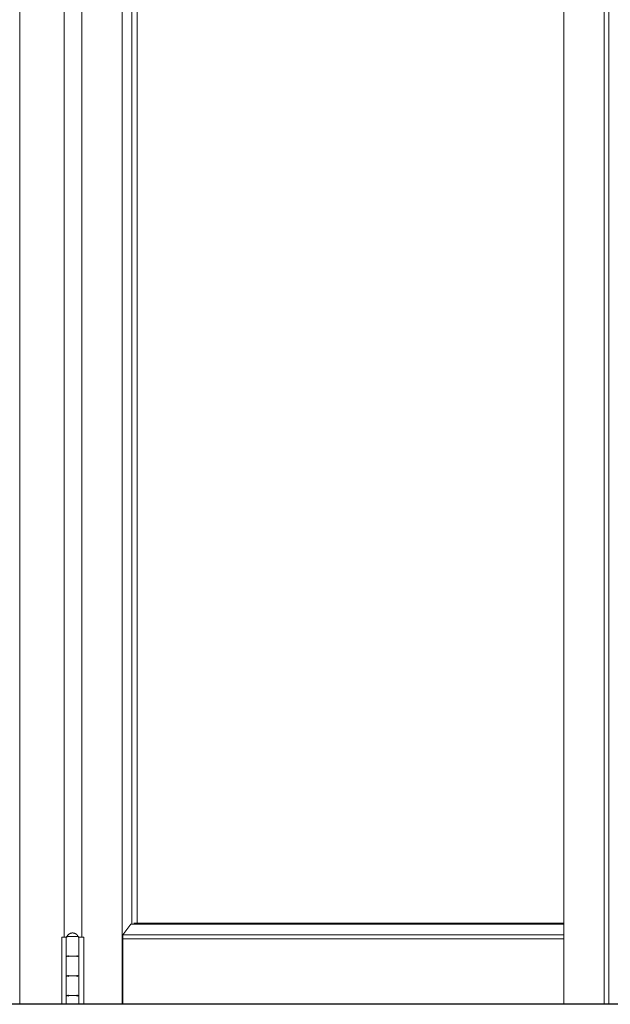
# Model space of a CAD drawing. Header units: inches. Extents: x 424 to 2043, y -237 to 445.
# Tile 939 of 965: x 1003.451 to 1004.2, y 218.15 to 219.399. Entities that reach past the tile are written whole.
import ezdxf

# ---------------------------------------------------------------- set-up
doc = ezdxf.new("R2010")
doc.units = ezdxf.units.IN
doc.header["$MEASUREMENT"] = 0
doc.layers.add('A-DOOR', color=31, linetype='Continuous', lineweight=9)
doc.layers.add('A-GENM', color=13, linetype='Continuous', lineweight=9)

# ---------------------------------------------------------------- blocks, each defined once
blk = doc.blocks.new('Generic Models 1 - Generic Models 1-135348-Section 2')
at = {"layer": 'A-GENM', "lineweight": 25}
blk.add_line((63.9348, 1.6), (-2.9996, 1.6), dxfattribs=at)
blk = doc.blocks.new('5-panel_Bi-fold_external_door_10806 - Type 1-V59-Section 2')
at = {"layer": 'A-DOOR'}
for p, q in [((49.3823, 4.348), (49.3823, 1.6)), ((49.5121, 1.6), (49.5121, 4.348)), ((50.0723, 4.348), (50.0723, 1.6)), ((50.1236, 4.348), (50.1236, 1.6)), ((50.1295, 4.348), (50.1295, 1.6)), ((49.5242, 1.7018), (49.5242, 4.2627)), ((49.5309, 1.7031), (49.5309, 4.2614)), ((49.4384, 4.25), (49.4384, 1.685)), ((49.4608, 1.685), (49.4608, 4.25)), ((49.5129, 1.6879), (49.5231, 1.7018)), ((50.0723, 1.7018), (49.5231, 1.7018)), ((50.0723, 1.7031), (49.5267, 1.7031)), ((49.5128, 1.6829), (49.5129, 1.6879)), ((50.0723, 1.6879), (49.5129, 1.6879)), ((49.4354, 1.685), (49.4395, 1.685)), ((49.4354, 1.6), (49.4354, 1.685)), ((49.4395, 1.685), (49.4409, 1.685)), ((49.4411, 1.685), (49.4411, 1.662)), ((49.4411, 1.685), (49.4422, 1.685)), ((49.4411, 1.6), (49.4411, 1.685)), ((49.4429, 1.686), (49.4488, 1.686)), ((49.4488, 1.686), (49.4553, 1.686)), ((49.4563, 1.685), (49.4569, 1.685)), ((49.4571, 1.662), (49.4571, 1.685)), ((49.4571, 1.685), (49.459, 1.685)), ((49.4571, 1.685), (49.4571, 1.6)), ((49.459, 1.685), (49.4635, 1.685)), ((49.4635, 1.685), (49.4635, 1.6)), ((49.5128, 1.6), (49.5128, 1.6829)), ((50.0723, 1.6829), (49.5128, 1.6829)), ((49.4435, 1.66), (49.4435, 1.662)), ((49.4551, 1.662), (49.4551, 1.66)), ((49.4411, 1.66), (49.4411, 1.637)), ((49.4494, 1.661), (49.4488, 1.661)), ((49.4488, 1.661), (49.4494, 1.661)), ((49.4571, 1.637), (49.4571, 1.66)), ((49.4435, 1.635), (49.4435, 1.637)), ((49.4551, 1.637), (49.4551, 1.635)), ((49.4411, 1.635), (49.4411, 1.612)), ((49.4494, 1.636), (49.4488, 1.636)), ((49.4488, 1.636), (49.4494, 1.636)), ((49.4571, 1.612), (49.4571, 1.635)), ((49.4435, 1.61), (49.4435, 1.612)), ((49.4551, 1.612), (49.4551, 1.61)), ((49.4411, 1.61), (49.4411, 1.6)), ((49.4494, 1.611), (49.4488, 1.611)), ((49.4488, 1.611), (49.4494, 1.611)), ((49.4571, 1.6), (49.4571, 1.61))]:
    blk.add_line(p, q, dxfattribs=at)
at = {"layer": 'A-DOOR', "flags": 128}
for points in [[(49.4421, 1.686), (49.4422, 1.6863), (49.4423, 1.6865), (49.4425, 1.6868), (49.4427, 1.6871), (49.4428, 1.6873), (49.443, 1.6876), (49.4432, 1.6878), (49.4434, 1.688), (49.4436, 1.6883), (49.4439, 1.6885), (49.4441, 1.6887), (49.4443, 1.6889), (49.4446, 1.6891), (49.4448, 1.6892), (49.4451, 1.6894), (49.4454, 1.6895), (49.4456, 1.6897), (49.4459, 1.6898), (49.4462, 1.6899), (49.4465, 1.6901), (49.4468, 1.6902), (49.4471, 1.6902), (49.4474, 1.6903), (49.4477, 1.6904), (49.448, 1.6904), (49.4483, 1.6905), (49.4486, 1.6905), (49.4489, 1.6905), (49.4491, 1.6905)], [(49.4491, 1.6905), (49.4494, 1.6905), (49.4497, 1.6905), (49.45, 1.6904), (49.4503, 1.6904), (49.4506, 1.6903), (49.4509, 1.6903), (49.4512, 1.6902), (49.4515, 1.6901), (49.4518, 1.69), (49.4521, 1.6899), (49.4523, 1.6898), (49.4526, 1.6896), (49.4529, 1.6895), (49.4532, 1.6893), (49.4534, 1.6892), (49.4537, 1.689), (49.4539, 1.6888), (49.4541, 1.6886), (49.4544, 1.6884), (49.4546, 1.6882), (49.4548, 1.6879), (49.455, 1.6877), (49.4552, 1.6875), (49.4554, 1.6872), (49.4555, 1.687), (49.4557, 1.6867), (49.4559, 1.6864), (49.456, 1.6862), (49.4561, 1.686)], [(49.4411, 1.685), (49.4411, 1.685), (49.4411, 1.6851), (49.4411, 1.6851), (49.4411, 1.6852), (49.4411, 1.6852), (49.4411, 1.6852), (49.4411, 1.6853), (49.4411, 1.6853), (49.4411, 1.6854), (49.4411, 1.6854), (49.4412, 1.6854), (49.4412, 1.6855), (49.4412, 1.6855), (49.4412, 1.6855), (49.4412, 1.6856), (49.4413, 1.6856), (49.4413, 1.6856), (49.4413, 1.6857), (49.4413, 1.6857), (49.4414, 1.6857), (49.4414, 1.6857), (49.4414, 1.6858), (49.4415, 1.6858), (49.4415, 1.6858), (49.4415, 1.6858), (49.4416, 1.6859), (49.4416, 1.6859), (49.4416, 1.6859), (49.4417, 1.6859), (49.4417, 1.6859), (49.4417, 1.6859), (49.4418, 1.686), (49.4418, 1.686), (49.4419, 1.686), (49.4419, 1.686), (49.4419, 1.686), (49.442, 1.686), (49.442, 1.686), (49.4421, 1.686), (49.4421, 1.686)], [(49.4488, 1.686), (49.4485, 1.686), (49.4482, 1.686), (49.4479, 1.686), (49.4477, 1.686), (49.4474, 1.686), (49.4471, 1.686), (49.4468, 1.686), (49.4466, 1.686), (49.4463, 1.686), (49.4461, 1.686), (49.4458, 1.686), (49.4456, 1.686), (49.4453, 1.686), (49.4451, 1.686), (49.4449, 1.686), (49.4446, 1.686), (49.4444, 1.686), (49.4442, 1.686), (49.444, 1.686), (49.4438, 1.686), (49.4437, 1.686), (49.4435, 1.686), (49.4433, 1.686), (49.4432, 1.686), (49.443, 1.686), (49.4429, 1.686), (49.4428, 1.686), (49.4426, 1.686), (49.4425, 1.686), (49.4424, 1.686), (49.4424, 1.686), (49.4423, 1.686), (49.4422, 1.686), (49.4422, 1.686), (49.4421, 1.686), (49.4421, 1.686), (49.4421, 1.686), (49.4421, 1.686)], [(49.4421, 1.686), (49.4421, 1.686), (49.4421, 1.686), (49.4421, 1.686), (49.4422, 1.686), (49.4422, 1.686), (49.4423, 1.686), (49.4423, 1.686), (49.4424, 1.686), (49.4425, 1.686), (49.4426, 1.686), (49.4427, 1.686), (49.4429, 1.686), (49.443, 1.686), (49.4431, 1.686), (49.4433, 1.686), (49.4435, 1.686), (49.4436, 1.686)], [(49.4561, 1.686), (49.4561, 1.686), (49.456, 1.686), (49.456, 1.686), (49.456, 1.686), (49.4559, 1.686), (49.4559, 1.686), (49.4558, 1.686), (49.4557, 1.686), (49.4556, 1.686), (49.4555, 1.686), (49.4554, 1.686), (49.4553, 1.686), (49.4551, 1.686), (49.455, 1.686), (49.4548, 1.686), (49.4547, 1.686), (49.4545, 1.686), (49.4543, 1.686), (49.4541, 1.686), (49.4539, 1.686), (49.4537, 1.686), (49.4535, 1.686), (49.4533, 1.686), (49.4531, 1.686), (49.4529, 1.686), (49.4526, 1.686), (49.4524, 1.686), (49.4521, 1.686), (49.4519, 1.686), (49.4516, 1.686), (49.4513, 1.686), (49.4511, 1.686), (49.4508, 1.686), (49.4505, 1.686), (49.4503, 1.686), (49.45, 1.686), (49.4497, 1.686), (49.4494, 1.686), (49.4491, 1.686), (49.4489, 1.686), (49.4488, 1.686)], [(49.4547, 1.686), (49.4548, 1.686), (49.455, 1.686), (49.4551, 1.686), (49.4553, 1.686), (49.4554, 1.686), (49.4555, 1.686), (49.4556, 1.686), (49.4557, 1.686), (49.4558, 1.686), (49.4559, 1.686), (49.4559, 1.686), (49.456, 1.686), (49.456, 1.686), (49.456, 1.686), (49.4561, 1.686), (49.4561, 1.686)], [(49.4561, 1.686), (49.4561, 1.686), (49.4562, 1.686), (49.4562, 1.686), (49.4562, 1.686), (49.4563, 1.686), (49.4563, 1.686), (49.4563, 1.686), (49.4564, 1.6859), (49.4564, 1.6859), (49.4565, 1.6859), (49.4565, 1.6859), (49.4565, 1.6859), (49.4566, 1.6859), (49.4566, 1.6858), (49.4566, 1.6858), (49.4567, 1.6858), (49.4567, 1.6858), (49.4567, 1.6858), (49.4568, 1.6857), (49.4568, 1.6857), (49.4568, 1.6857), (49.4568, 1.6856), (49.4569, 1.6856), (49.4569, 1.6856), (49.4569, 1.6855), (49.4569, 1.6855), (49.457, 1.6855), (49.457, 1.6854), (49.457, 1.6854), (49.457, 1.6854), (49.457, 1.6853), (49.457, 1.6853), (49.457, 1.6852), (49.457, 1.6852), (49.4571, 1.6852), (49.4571, 1.6851), (49.4571, 1.6851), (49.4571, 1.6851), (49.4571, 1.685), (49.4571, 1.685)], [(49.4421, 1.661), (49.442, 1.661), (49.442, 1.661), (49.442, 1.661), (49.4419, 1.661), (49.4419, 1.661), (49.4418, 1.661), (49.4418, 1.661), (49.4418, 1.6611), (49.4417, 1.6611), (49.4417, 1.6611), (49.4416, 1.6611), (49.4416, 1.6611), (49.4416, 1.6611), (49.4415, 1.6612), (49.4415, 1.6612), (49.4415, 1.6612), (49.4414, 1.6612), (49.4414, 1.6612), (49.4414, 1.6613), (49.4414, 1.6613), (49.4413, 1.6613), (49.4413, 1.6614), (49.4413, 1.6614), (49.4413, 1.6614), (49.4412, 1.6615), (49.4412, 1.6615), (49.4412, 1.6615), (49.4412, 1.6616), (49.4412, 1.6616), (49.4411, 1.6616), (49.4411, 1.6617), (49.4411, 1.6617), (49.4411, 1.6618), (49.4411, 1.6618), (49.4411, 1.6618), (49.4411, 1.6619), (49.4411, 1.6619), (49.4411, 1.6619), (49.4411, 1.662), (49.4411, 1.662)], [(49.4571, 1.662), (49.4571, 1.662), (49.4571, 1.6619), (49.4571, 1.6619), (49.4571, 1.6618), (49.4571, 1.6618), (49.457, 1.6618), (49.457, 1.6617), (49.457, 1.6617), (49.457, 1.6616), (49.457, 1.6616), (49.457, 1.6616), (49.457, 1.6615), (49.4569, 1.6615), (49.4569, 1.6615), (49.4569, 1.6614), (49.4569, 1.6614), (49.4568, 1.6614), (49.4568, 1.6613), (49.4568, 1.6613), (49.4568, 1.6613), (49.4567, 1.6613), (49.4567, 1.6612), (49.4567, 1.6612), (49.4566, 1.6612), (49.4566, 1.6612), (49.4566, 1.6611), (49.4565, 1.6611), (49.4565, 1.6611), (49.4565, 1.6611), (49.4564, 1.6611), (49.4564, 1.6611), (49.4564, 1.661), (49.4563, 1.661), (49.4563, 1.661), (49.4562, 1.661), (49.4562, 1.661), (49.4562, 1.661), (49.4561, 1.661), (49.4561, 1.661), (49.4561, 1.661)], [(49.4411, 1.66), (49.4411, 1.66), (49.4411, 1.6601), (49.4411, 1.6601), (49.4411, 1.6602), (49.4411, 1.6602), (49.4411, 1.6602), (49.4411, 1.6603), (49.4411, 1.6603), (49.4411, 1.6604), (49.4411, 1.6604), (49.4412, 1.6604), (49.4412, 1.6605), (49.4412, 1.6605), (49.4412, 1.6605), (49.4412, 1.6606), (49.4413, 1.6606), (49.4413, 1.6606), (49.4413, 1.6607), (49.4413, 1.6607), (49.4414, 1.6607), (49.4414, 1.6607), (49.4414, 1.6608), (49.4415, 1.6608), (49.4415, 1.6608), (49.4415, 1.6608), (49.4416, 1.6609), (49.4416, 1.6609), (49.4416, 1.6609), (49.4417, 1.6609), (49.4417, 1.6609), (49.4417, 1.6609), (49.4418, 1.661), (49.4418, 1.661), (49.4419, 1.661), (49.4419, 1.661), (49.4419, 1.661), (49.442, 1.661), (49.442, 1.661), (49.4421, 1.661), (49.4421, 1.661)], [(49.4488, 1.661), (49.4485, 1.661), (49.4482, 1.661), (49.4479, 1.661), (49.4477, 1.661), (49.4474, 1.661), (49.4471, 1.661), (49.4468, 1.661), (49.4466, 1.661), (49.4463, 1.661), (49.4461, 1.661), (49.4458, 1.661), (49.4456, 1.661), (49.4453, 1.661), (49.4451, 1.661), (49.4449, 1.661), (49.4446, 1.661), (49.4444, 1.661), (49.4442, 1.661), (49.444, 1.661), (49.4438, 1.661), (49.4437, 1.661), (49.4435, 1.661), (49.4433, 1.661), (49.4432, 1.661), (49.443, 1.661), (49.4429, 1.661), (49.4428, 1.661), (49.4426, 1.661), (49.4425, 1.661), (49.4424, 1.661), (49.4424, 1.661), (49.4423, 1.661), (49.4422, 1.661), (49.4422, 1.661), (49.4421, 1.661), (49.4421, 1.661), (49.4421, 1.661), (49.4421, 1.661)], [(49.4421, 1.661), (49.4421, 1.661), (49.4421, 1.661), (49.4421, 1.661), (49.4422, 1.661), (49.4422, 1.661), (49.4423, 1.661), (49.4423, 1.661), (49.4424, 1.661), (49.4425, 1.661), (49.4426, 1.661), (49.4427, 1.661), (49.4429, 1.661), (49.443, 1.661), (49.4431, 1.661), (49.4433, 1.661), (49.4435, 1.661), (49.4436, 1.661), (49.4438, 1.661), (49.444, 1.661), (49.4442, 1.661), (49.4444, 1.661), (49.4446, 1.661), (49.4448, 1.661), (49.4451, 1.661), (49.4453, 1.661), (49.4455, 1.661), (49.4458, 1.661), (49.446, 1.661), (49.4463, 1.661), (49.4465, 1.661), (49.4468, 1.661), (49.4471, 1.661), (49.4473, 1.661), (49.4476, 1.661), (49.4479, 1.661), (49.4482, 1.661), (49.4484, 1.661), (49.4487, 1.661), (49.449, 1.661), (49.4493, 1.661), (49.4494, 1.661)], [(49.4494, 1.661), (49.4491, 1.661), (49.4488, 1.661), (49.4485, 1.661), (49.4483, 1.661), (49.448, 1.661), (49.4477, 1.661), (49.4474, 1.661), (49.4472, 1.661), (49.4469, 1.661), (49.4466, 1.661), (49.4464, 1.661), (49.4461, 1.661), (49.4459, 1.661), (49.4456, 1.661), (49.4454, 1.661), (49.4451, 1.661), (49.4449, 1.661), (49.4447, 1.661), (49.4445, 1.661), (49.4443, 1.661), (49.4441, 1.661), (49.4439, 1.661), (49.4437, 1.661), (49.4435, 1.661), (49.4434, 1.661), (49.4432, 1.661), (49.443, 1.661), (49.4429, 1.661), (49.4428, 1.661), (49.4427, 1.661), (49.4426, 1.661), (49.4425, 1.661), (49.4424, 1.661), (49.4423, 1.661), (49.4422, 1.661), (49.4422, 1.661), (49.4421, 1.661), (49.4421, 1.661), (49.4421, 1.661), (49.4421, 1.661)], [(49.4421, 1.661), (49.4421, 1.661), (49.4421, 1.661), (49.4421, 1.661), (49.4422, 1.661), (49.4422, 1.661), (49.4423, 1.661), (49.4423, 1.661), (49.4424, 1.661), (49.4425, 1.661), (49.4426, 1.661), (49.4427, 1.661), (49.4429, 1.661), (49.443, 1.661), (49.4431, 1.661), (49.4433, 1.661), (49.4435, 1.661), (49.4436, 1.661), (49.4438, 1.661), (49.444, 1.661), (49.4442, 1.661), (49.4444, 1.661), (49.4446, 1.661), (49.4448, 1.661), (49.4451, 1.661), (49.4453, 1.661), (49.4455, 1.661), (49.4458, 1.661), (49.446, 1.661), (49.4463, 1.661), (49.4465, 1.661), (49.4468, 1.661), (49.4471, 1.661), (49.4473, 1.661), (49.4476, 1.661), (49.4479, 1.661), (49.4482, 1.661), (49.4484, 1.661), (49.4487, 1.661), (49.4488, 1.661)], [(49.4561, 1.661), (49.4561, 1.661), (49.456, 1.661), (49.456, 1.661), (49.456, 1.661), (49.4559, 1.661), (49.4559, 1.661), (49.4558, 1.661), (49.4557, 1.661), (49.4556, 1.661), (49.4555, 1.661), (49.4554, 1.661), (49.4553, 1.661), (49.4551, 1.661), (49.455, 1.661), (49.4548, 1.661), (49.4547, 1.661), (49.4545, 1.661), (49.4543, 1.661), (49.4541, 1.661), (49.4539, 1.661), (49.4537, 1.661), (49.4535, 1.661), (49.4533, 1.661), (49.4531, 1.661), (49.4529, 1.661), (49.4526, 1.661), (49.4524, 1.661), (49.4521, 1.661), (49.4519, 1.661), (49.4516, 1.661), (49.4513, 1.661), (49.4511, 1.661), (49.4508, 1.661), (49.4505, 1.661), (49.4503, 1.661), (49.45, 1.661), (49.4497, 1.661), (49.4494, 1.661), (49.4491, 1.661), (49.4489, 1.661), (49.4488, 1.661)], [(49.4488, 1.661), (49.449, 1.661), (49.4493, 1.661), (49.4496, 1.661), (49.4499, 1.661), (49.4502, 1.661), (49.4504, 1.661), (49.4507, 1.661), (49.451, 1.661), (49.4512, 1.661), (49.4515, 1.661), (49.4518, 1.661), (49.452, 1.661), (49.4523, 1.661), (49.4525, 1.661), (49.4528, 1.661), (49.453, 1.661), (49.4532, 1.661), (49.4535, 1.661), (49.4537, 1.661), (49.4539, 1.661), (49.4541, 1.661), (49.4543, 1.661), (49.4544, 1.661), (49.4546, 1.661), (49.4548, 1.661), (49.4549, 1.661), (49.4551, 1.661), (49.4552, 1.661), (49.4554, 1.661), (49.4555, 1.661), (49.4556, 1.661), (49.4557, 1.661), (49.4558, 1.661), (49.4558, 1.661), (49.4559, 1.661), (49.456, 1.661), (49.456, 1.661), (49.456, 1.661), (49.4561, 1.661), (49.4561, 1.661)], [(49.4494, 1.661), (49.4497, 1.661), (49.4499, 1.661), (49.4502, 1.661), (49.4505, 1.661), (49.4508, 1.661), (49.451, 1.661), (49.4513, 1.661), (49.4516, 1.661), (49.4518, 1.661), (49.4521, 1.661), (49.4523, 1.661), (49.4526, 1.661), (49.4528, 1.661), (49.453, 1.661), (49.4533, 1.661), (49.4535, 1.661), (49.4537, 1.661), (49.4539, 1.661), (49.4541, 1.661), (49.4543, 1.661), (49.4545, 1.661), (49.4547, 1.661), (49.4548, 1.661), (49.455, 1.661), (49.4551, 1.661), (49.4553, 1.661), (49.4554, 1.661), (49.4555, 1.661), (49.4556, 1.661), (49.4557, 1.661), (49.4558, 1.661), (49.4559, 1.661), (49.4559, 1.661), (49.456, 1.661), (49.456, 1.661), (49.456, 1.661), (49.4561, 1.661), (49.4561, 1.661)], [(49.4561, 1.661), (49.4561, 1.661), (49.456, 1.661), (49.456, 1.661), (49.456, 1.661), (49.4559, 1.661), (49.4559, 1.661), (49.4558, 1.661), (49.4557, 1.661), (49.4556, 1.661), (49.4555, 1.661), (49.4554, 1.661), (49.4553, 1.661), (49.4551, 1.661), (49.455, 1.661), (49.4548, 1.661), (49.4547, 1.661), (49.4545, 1.661), (49.4543, 1.661), (49.4541, 1.661), (49.4539, 1.661), (49.4537, 1.661), (49.4535, 1.661), (49.4533, 1.661), (49.4531, 1.661), (49.4529, 1.661), (49.4526, 1.661), (49.4524, 1.661), (49.4521, 1.661), (49.4519, 1.661), (49.4516, 1.661), (49.4513, 1.661), (49.4511, 1.661), (49.4508, 1.661), (49.4505, 1.661), (49.4503, 1.661), (49.45, 1.661), (49.4497, 1.661), (49.4494, 1.661), (49.4494, 1.661)], [(49.4561, 1.661), (49.4561, 1.661), (49.4562, 1.661), (49.4562, 1.661), (49.4562, 1.661), (49.4563, 1.661), (49.4563, 1.661), (49.4563, 1.661), (49.4564, 1.6609), (49.4564, 1.6609), (49.4565, 1.6609), (49.4565, 1.6609), (49.4565, 1.6609), (49.4566, 1.6609), (49.4566, 1.6608), (49.4566, 1.6608), (49.4567, 1.6608), (49.4567, 1.6608), (49.4567, 1.6608), (49.4568, 1.6607), (49.4568, 1.6607), (49.4568, 1.6607), (49.4568, 1.6606), (49.4569, 1.6606), (49.4569, 1.6606), (49.4569, 1.6605), (49.4569, 1.6605), (49.457, 1.6605), (49.457, 1.6604), (49.457, 1.6604), (49.457, 1.6604), (49.457, 1.6603), (49.457, 1.6603), (49.457, 1.6602), (49.457, 1.6602), (49.4571, 1.6602), (49.4571, 1.6601), (49.4571, 1.6601), (49.4571, 1.6601), (49.4571, 1.66), (49.4571, 1.66)], [(49.4421, 1.636), (49.442, 1.636), (49.442, 1.636), (49.442, 1.636), (49.4419, 1.636), (49.4419, 1.636), (49.4418, 1.636), (49.4418, 1.636), (49.4418, 1.6361), (49.4417, 1.6361), (49.4417, 1.6361), (49.4416, 1.6361), (49.4416, 1.6361), (49.4416, 1.6361), (49.4415, 1.6362), (49.4415, 1.6362), (49.4415, 1.6362), (49.4414, 1.6362), (49.4414, 1.6362), (49.4414, 1.6363), (49.4414, 1.6363), (49.4413, 1.6363), (49.4413, 1.6364), (49.4413, 1.6364), (49.4413, 1.6364), (49.4412, 1.6365), (49.4412, 1.6365), (49.4412, 1.6365), (49.4412, 1.6366), (49.4412, 1.6366), (49.4411, 1.6366), (49.4411, 1.6367), (49.4411, 1.6367), (49.4411, 1.6368), (49.4411, 1.6368), (49.4411, 1.6368), (49.4411, 1.6369), (49.4411, 1.6369), (49.4411, 1.6369), (49.4411, 1.637), (49.4411, 1.637)], [(49.4571, 1.637), (49.4571, 1.637), (49.4571, 1.6369), (49.4571, 1.6369), (49.4571, 1.6368), (49.4571, 1.6368), (49.457, 1.6368), (49.457, 1.6367), (49.457, 1.6367), (49.457, 1.6366), (49.457, 1.6366), (49.457, 1.6366), (49.457, 1.6365), (49.4569, 1.6365), (49.4569, 1.6365), (49.4569, 1.6364), (49.4569, 1.6364), (49.4568, 1.6364), (49.4568, 1.6363), (49.4568, 1.6363), (49.4568, 1.6363), (49.4567, 1.6363), (49.4567, 1.6362), (49.4567, 1.6362), (49.4566, 1.6362), (49.4566, 1.6362), (49.4566, 1.6361), (49.4565, 1.6361), (49.4565, 1.6361), (49.4565, 1.6361), (49.4564, 1.6361), (49.4564, 1.6361), (49.4564, 1.636), (49.4563, 1.636), (49.4563, 1.636), (49.4562, 1.636), (49.4562, 1.636), (49.4562, 1.636), (49.4561, 1.636), (49.4561, 1.636), (49.4561, 1.636)], [(49.4411, 1.635), (49.4411, 1.635), (49.4411, 1.6351), (49.4411, 1.6351), (49.4411, 1.6352), (49.4411, 1.6352), (49.4411, 1.6352), (49.4411, 1.6353), (49.4411, 1.6353), (49.4411, 1.6354), (49.4411, 1.6354), (49.4412, 1.6354), (49.4412, 1.6355), (49.4412, 1.6355), (49.4412, 1.6355), (49.4412, 1.6356), (49.4413, 1.6356), (49.4413, 1.6356), (49.4413, 1.6357), (49.4413, 1.6357), (49.4414, 1.6357), (49.4414, 1.6357), (49.4414, 1.6358), (49.4415, 1.6358), (49.4415, 1.6358), (49.4415, 1.6358), (49.4416, 1.6359), (49.4416, 1.6359), (49.4416, 1.6359), (49.4417, 1.6359), (49.4417, 1.6359), (49.4417, 1.6359), (49.4418, 1.636), (49.4418, 1.636), (49.4419, 1.636), (49.4419, 1.636), (49.4419, 1.636), (49.442, 1.636), (49.442, 1.636), (49.4421, 1.636), (49.4421, 1.636)], [(49.4488, 1.636), (49.4485, 1.636), (49.4482, 1.636), (49.4479, 1.636), (49.4477, 1.636), (49.4474, 1.636), (49.4471, 1.636), (49.4468, 1.636), (49.4466, 1.636), (49.4463, 1.636), (49.4461, 1.636), (49.4458, 1.636), (49.4456, 1.636), (49.4453, 1.636), (49.4451, 1.636), (49.4449, 1.636), (49.4446, 1.636), (49.4444, 1.636), (49.4442, 1.636), (49.444, 1.636), (49.4438, 1.636), (49.4437, 1.636), (49.4435, 1.636), (49.4433, 1.636), (49.4432, 1.636), (49.443, 1.636), (49.4429, 1.636), (49.4428, 1.636), (49.4426, 1.636), (49.4425, 1.636), (49.4424, 1.636), (49.4424, 1.636), (49.4423, 1.636), (49.4422, 1.636), (49.4422, 1.636), (49.4421, 1.636), (49.4421, 1.636), (49.4421, 1.636), (49.4421, 1.636)], [(49.4421, 1.636), (49.4421, 1.636), (49.4421, 1.636), (49.4421, 1.636), (49.4422, 1.636), (49.4422, 1.636), (49.4423, 1.636), (49.4423, 1.636), (49.4424, 1.636), (49.4425, 1.636), (49.4426, 1.636), (49.4427, 1.636), (49.4429, 1.636), (49.443, 1.636), (49.4431, 1.636), (49.4433, 1.636), (49.4435, 1.636), (49.4436, 1.636), (49.4438, 1.636), (49.444, 1.636), (49.4442, 1.636), (49.4444, 1.636), (49.4446, 1.636), (49.4448, 1.636), (49.4451, 1.636), (49.4453, 1.636), (49.4455, 1.636), (49.4458, 1.636), (49.446, 1.636), (49.4463, 1.636), (49.4465, 1.636), (49.4468, 1.636), (49.4471, 1.636), (49.4473, 1.636), (49.4476, 1.636), (49.4479, 1.636), (49.4482, 1.636), (49.4484, 1.636), (49.4487, 1.636), (49.449, 1.636), (49.4493, 1.636), (49.4494, 1.636)], [(49.4494, 1.636), (49.4491, 1.636), (49.4488, 1.636), (49.4485, 1.636), (49.4483, 1.636), (49.448, 1.636), (49.4477, 1.636), (49.4474, 1.636), (49.4472, 1.636), (49.4469, 1.636), (49.4466, 1.636), (49.4464, 1.636), (49.4461, 1.636), (49.4459, 1.636), (49.4456, 1.636), (49.4454, 1.636), (49.4451, 1.636), (49.4449, 1.636), (49.4447, 1.636), (49.4445, 1.636), (49.4443, 1.636), (49.4441, 1.636), (49.4439, 1.636), (49.4437, 1.636), (49.4435, 1.636), (49.4434, 1.636), (49.4432, 1.636), (49.443, 1.636), (49.4429, 1.636), (49.4428, 1.636), (49.4427, 1.636), (49.4426, 1.636), (49.4425, 1.636), (49.4424, 1.636), (49.4423, 1.636), (49.4422, 1.636), (49.4422, 1.636), (49.4421, 1.636), (49.4421, 1.636), (49.4421, 1.636), (49.4421, 1.636)], [(49.4421, 1.636), (49.4421, 1.636), (49.4421, 1.636), (49.4421, 1.636), (49.4422, 1.636), (49.4422, 1.636), (49.4423, 1.636), (49.4423, 1.636), (49.4424, 1.636), (49.4425, 1.636), (49.4426, 1.636), (49.4427, 1.636), (49.4429, 1.636), (49.443, 1.636), (49.4431, 1.636), (49.4433, 1.636), (49.4435, 1.636), (49.4436, 1.636), (49.4438, 1.636), (49.444, 1.636), (49.4442, 1.636), (49.4444, 1.636), (49.4446, 1.636), (49.4448, 1.636), (49.4451, 1.636), (49.4453, 1.636), (49.4455, 1.636), (49.4458, 1.636), (49.446, 1.636), (49.4463, 1.636), (49.4465, 1.636), (49.4468, 1.636), (49.4471, 1.636), (49.4473, 1.636), (49.4476, 1.636), (49.4479, 1.636), (49.4482, 1.636), (49.4484, 1.636), (49.4487, 1.636), (49.4488, 1.636)], [(49.4561, 1.636), (49.4561, 1.636), (49.456, 1.636), (49.456, 1.636), (49.456, 1.636), (49.4559, 1.636), (49.4559, 1.636), (49.4558, 1.636), (49.4557, 1.636), (49.4556, 1.636), (49.4555, 1.636), (49.4554, 1.636), (49.4553, 1.636), (49.4551, 1.636), (49.455, 1.636), (49.4548, 1.636), (49.4547, 1.636), (49.4545, 1.636), (49.4543, 1.636), (49.4541, 1.636), (49.4539, 1.636), (49.4537, 1.636), (49.4535, 1.636), (49.4533, 1.636), (49.4531, 1.636), (49.4529, 1.636), (49.4526, 1.636), (49.4524, 1.636), (49.4521, 1.636), (49.4519, 1.636), (49.4516, 1.636), (49.4513, 1.636), (49.4511, 1.636), (49.4508, 1.636), (49.4505, 1.636), (49.4503, 1.636), (49.45, 1.636), (49.4497, 1.636), (49.4494, 1.636), (49.4491, 1.636), (49.4489, 1.636), (49.4488, 1.636)], [(49.4488, 1.636), (49.449, 1.636), (49.4493, 1.636), (49.4496, 1.636), (49.4499, 1.636), (49.4502, 1.636), (49.4504, 1.636), (49.4507, 1.636), (49.451, 1.636), (49.4512, 1.636), (49.4515, 1.636), (49.4518, 1.636), (49.452, 1.636), (49.4523, 1.636), (49.4525, 1.636), (49.4528, 1.636), (49.453, 1.636), (49.4532, 1.636), (49.4535, 1.636), (49.4537, 1.636), (49.4539, 1.636), (49.4541, 1.636), (49.4543, 1.636), (49.4544, 1.636), (49.4546, 1.636), (49.4548, 1.636), (49.4549, 1.636), (49.4551, 1.636), (49.4552, 1.636), (49.4554, 1.636), (49.4555, 1.636), (49.4556, 1.636), (49.4557, 1.636), (49.4558, 1.636), (49.4558, 1.636), (49.4559, 1.636), (49.456, 1.636), (49.456, 1.636), (49.456, 1.636), (49.4561, 1.636), (49.4561, 1.636)], [(49.4494, 1.636), (49.4497, 1.636), (49.4499, 1.636), (49.4502, 1.636), (49.4505, 1.636), (49.4508, 1.636), (49.451, 1.636), (49.4513, 1.636), (49.4516, 1.636), (49.4518, 1.636), (49.4521, 1.636), (49.4523, 1.636), (49.4526, 1.636), (49.4528, 1.636), (49.453, 1.636), (49.4533, 1.636), (49.4535, 1.636), (49.4537, 1.636), (49.4539, 1.636), (49.4541, 1.636), (49.4543, 1.636), (49.4545, 1.636), (49.4547, 1.636), (49.4548, 1.636), (49.455, 1.636), (49.4551, 1.636), (49.4553, 1.636), (49.4554, 1.636), (49.4555, 1.636), (49.4556, 1.636), (49.4557, 1.636), (49.4558, 1.636), (49.4559, 1.636), (49.4559, 1.636), (49.456, 1.636), (49.456, 1.636), (49.456, 1.636), (49.4561, 1.636), (49.4561, 1.636)], [(49.4561, 1.636), (49.4561, 1.636), (49.456, 1.636), (49.456, 1.636), (49.456, 1.636), (49.4559, 1.636), (49.4559, 1.636), (49.4558, 1.636), (49.4557, 1.636), (49.4556, 1.636), (49.4555, 1.636), (49.4554, 1.636), (49.4553, 1.636), (49.4551, 1.636), (49.455, 1.636), (49.4548, 1.636), (49.4547, 1.636), (49.4545, 1.636), (49.4543, 1.636), (49.4541, 1.636), (49.4539, 1.636), (49.4537, 1.636), (49.4535, 1.636), (49.4533, 1.636), (49.4531, 1.636), (49.4529, 1.636), (49.4526, 1.636), (49.4524, 1.636), (49.4521, 1.636), (49.4519, 1.636), (49.4516, 1.636), (49.4513, 1.636), (49.4511, 1.636), (49.4508, 1.636), (49.4505, 1.636), (49.4503, 1.636), (49.45, 1.636), (49.4497, 1.636), (49.4494, 1.636), (49.4494, 1.636)], [(49.4561, 1.636), (49.4561, 1.636), (49.4562, 1.636), (49.4562, 1.636), (49.4562, 1.636), (49.4563, 1.636), (49.4563, 1.636), (49.4563, 1.636), (49.4564, 1.6359), (49.4564, 1.6359), (49.4565, 1.6359), (49.4565, 1.6359), (49.4565, 1.6359), (49.4566, 1.6359), (49.4566, 1.6358), (49.4566, 1.6358), (49.4567, 1.6358), (49.4567, 1.6358), (49.4567, 1.6358), (49.4568, 1.6357), (49.4568, 1.6357), (49.4568, 1.6357), (49.4568, 1.6356), (49.4569, 1.6356), (49.4569, 1.6356), (49.4569, 1.6355), (49.4569, 1.6355), (49.457, 1.6355), (49.457, 1.6354), (49.457, 1.6354), (49.457, 1.6354), (49.457, 1.6353), (49.457, 1.6353), (49.457, 1.6352), (49.457, 1.6352), (49.4571, 1.6352), (49.4571, 1.6351), (49.4571, 1.6351), (49.4571, 1.6351), (49.4571, 1.635), (49.4571, 1.635)], [(49.4421, 1.611), (49.442, 1.611), (49.442, 1.611), (49.442, 1.611), (49.4419, 1.611), (49.4419, 1.611), (49.4418, 1.611), (49.4418, 1.611), (49.4418, 1.6111), (49.4417, 1.6111), (49.4417, 1.6111), (49.4416, 1.6111), (49.4416, 1.6111), (49.4416, 1.6111), (49.4415, 1.6112), (49.4415, 1.6112), (49.4415, 1.6112), (49.4414, 1.6112), (49.4414, 1.6112), (49.4414, 1.6113), (49.4414, 1.6113), (49.4413, 1.6113), (49.4413, 1.6114), (49.4413, 1.6114), (49.4413, 1.6114), (49.4412, 1.6115), (49.4412, 1.6115), (49.4412, 1.6115), (49.4412, 1.6116), (49.4412, 1.6116), (49.4411, 1.6116), (49.4411, 1.6117), (49.4411, 1.6117), (49.4411, 1.6118), (49.4411, 1.6118), (49.4411, 1.6118), (49.4411, 1.6119), (49.4411, 1.6119), (49.4411, 1.6119), (49.4411, 1.612), (49.4411, 1.612)], [(49.4571, 1.612), (49.4571, 1.612), (49.4571, 1.6119), (49.4571, 1.6119), (49.4571, 1.6118), (49.4571, 1.6118), (49.457, 1.6118), (49.457, 1.6117), (49.457, 1.6117), (49.457, 1.6116), (49.457, 1.6116), (49.457, 1.6116), (49.457, 1.6115), (49.4569, 1.6115), (49.4569, 1.6115), (49.4569, 1.6114), (49.4569, 1.6114), (49.4568, 1.6114), (49.4568, 1.6113), (49.4568, 1.6113), (49.4568, 1.6113), (49.4567, 1.6113), (49.4567, 1.6112), (49.4567, 1.6112), (49.4566, 1.6112), (49.4566, 1.6112), (49.4566, 1.6111), (49.4565, 1.6111), (49.4565, 1.6111), (49.4565, 1.6111), (49.4564, 1.6111), (49.4564, 1.6111), (49.4564, 1.611), (49.4563, 1.611), (49.4563, 1.611), (49.4562, 1.611), (49.4562, 1.611), (49.4562, 1.611), (49.4561, 1.611), (49.4561, 1.611), (49.4561, 1.611)], [(49.4411, 1.61), (49.4411, 1.61), (49.4411, 1.6101), (49.4411, 1.6101), (49.4411, 1.6102), (49.4411, 1.6102), (49.4411, 1.6102), (49.4411, 1.6103), (49.4411, 1.6103), (49.4411, 1.6104), (49.4411, 1.6104), (49.4412, 1.6104), (49.4412, 1.6105), (49.4412, 1.6105), (49.4412, 1.6105), (49.4412, 1.6106), (49.4413, 1.6106), (49.4413, 1.6106), (49.4413, 1.6107), (49.4413, 1.6107), (49.4414, 1.6107), (49.4414, 1.6107), (49.4414, 1.6108), (49.4415, 1.6108), (49.4415, 1.6108), (49.4415, 1.6108), (49.4416, 1.6109), (49.4416, 1.6109), (49.4416, 1.6109), (49.4417, 1.6109), (49.4417, 1.6109), (49.4417, 1.6109), (49.4418, 1.611), (49.4418, 1.611), (49.4419, 1.611), (49.4419, 1.611), (49.4419, 1.611), (49.442, 1.611), (49.442, 1.611), (49.4421, 1.611), (49.4421, 1.611)], [(49.4488, 1.611), (49.4485, 1.611), (49.4482, 1.611), (49.4479, 1.611), (49.4477, 1.611), (49.4474, 1.611), (49.4471, 1.611), (49.4468, 1.611), (49.4466, 1.611), (49.4463, 1.611), (49.4461, 1.611), (49.4458, 1.611), (49.4456, 1.611), (49.4453, 1.611), (49.4451, 1.611), (49.4449, 1.611), (49.4446, 1.611), (49.4444, 1.611), (49.4442, 1.611), (49.444, 1.611), (49.4438, 1.611), (49.4437, 1.611), (49.4435, 1.611), (49.4433, 1.611), (49.4432, 1.611), (49.443, 1.611), (49.4429, 1.611), (49.4428, 1.611), (49.4426, 1.611), (49.4425, 1.611), (49.4424, 1.611), (49.4424, 1.611), (49.4423, 1.611), (49.4422, 1.611), (49.4422, 1.611), (49.4421, 1.611), (49.4421, 1.611), (49.4421, 1.611), (49.4421, 1.611)], [(49.4421, 1.611), (49.4421, 1.611), (49.4421, 1.611), (49.4421, 1.611), (49.4422, 1.611), (49.4422, 1.611), (49.4423, 1.611), (49.4423, 1.611), (49.4424, 1.611), (49.4425, 1.611), (49.4426, 1.611), (49.4427, 1.611), (49.4429, 1.611), (49.443, 1.611), (49.4431, 1.611), (49.4433, 1.611), (49.4435, 1.611), (49.4436, 1.611), (49.4438, 1.611), (49.444, 1.611), (49.4442, 1.611), (49.4444, 1.611), (49.4446, 1.611), (49.4448, 1.611), (49.4451, 1.611), (49.4453, 1.611), (49.4455, 1.611), (49.4458, 1.611), (49.446, 1.611), (49.4463, 1.611), (49.4465, 1.611), (49.4468, 1.611), (49.4471, 1.611), (49.4473, 1.611), (49.4476, 1.611), (49.4479, 1.611), (49.4482, 1.611), (49.4484, 1.611), (49.4487, 1.611), (49.449, 1.611), (49.4493, 1.611), (49.4494, 1.611)], [(49.4494, 1.611), (49.4491, 1.611), (49.4488, 1.611), (49.4485, 1.611), (49.4483, 1.611), (49.448, 1.611), (49.4477, 1.611), (49.4474, 1.611), (49.4472, 1.611), (49.4469, 1.611), (49.4466, 1.611), (49.4464, 1.611), (49.4461, 1.611), (49.4459, 1.611), (49.4456, 1.611), (49.4454, 1.611), (49.4451, 1.611), (49.4449, 1.611), (49.4447, 1.611), (49.4445, 1.611), (49.4443, 1.611), (49.4441, 1.611), (49.4439, 1.611), (49.4437, 1.611), (49.4435, 1.611), (49.4434, 1.611), (49.4432, 1.611), (49.443, 1.611), (49.4429, 1.611), (49.4428, 1.611), (49.4427, 1.611), (49.4426, 1.611), (49.4425, 1.611), (49.4424, 1.611), (49.4423, 1.611), (49.4422, 1.611), (49.4422, 1.611), (49.4421, 1.611), (49.4421, 1.611), (49.4421, 1.611), (49.4421, 1.611)], [(49.4421, 1.611), (49.4421, 1.611), (49.4421, 1.611), (49.4421, 1.611), (49.4422, 1.611), (49.4422, 1.611), (49.4423, 1.611), (49.4423, 1.611), (49.4424, 1.611), (49.4425, 1.611), (49.4426, 1.611), (49.4427, 1.611), (49.4429, 1.611), (49.443, 1.611), (49.4431, 1.611), (49.4433, 1.611), (49.4435, 1.611), (49.4436, 1.611), (49.4438, 1.611), (49.444, 1.611), (49.4442, 1.611), (49.4444, 1.611), (49.4446, 1.611), (49.4448, 1.611), (49.4451, 1.611), (49.4453, 1.611), (49.4455, 1.611), (49.4458, 1.611), (49.446, 1.611), (49.4463, 1.611), (49.4465, 1.611), (49.4468, 1.611), (49.4471, 1.611), (49.4473, 1.611), (49.4476, 1.611), (49.4479, 1.611), (49.4482, 1.611), (49.4484, 1.611), (49.4487, 1.611), (49.4488, 1.611)], [(49.4561, 1.611), (49.4561, 1.611), (49.456, 1.611), (49.456, 1.611), (49.456, 1.611), (49.4559, 1.611), (49.4559, 1.611), (49.4558, 1.611), (49.4557, 1.611), (49.4556, 1.611), (49.4555, 1.611), (49.4554, 1.611), (49.4553, 1.611), (49.4551, 1.611), (49.455, 1.611), (49.4548, 1.611), (49.4547, 1.611), (49.4545, 1.611), (49.4543, 1.611), (49.4541, 1.611), (49.4539, 1.611), (49.4537, 1.611), (49.4535, 1.611), (49.4533, 1.611), (49.4531, 1.611), (49.4529, 1.611), (49.4526, 1.611), (49.4524, 1.611), (49.4521, 1.611), (49.4519, 1.611), (49.4516, 1.611), (49.4513, 1.611), (49.4511, 1.611), (49.4508, 1.611), (49.4505, 1.611), (49.4503, 1.611), (49.45, 1.611), (49.4497, 1.611), (49.4494, 1.611), (49.4491, 1.611), (49.4489, 1.611), (49.4488, 1.611)], [(49.4488, 1.611), (49.449, 1.611), (49.4493, 1.611), (49.4496, 1.611), (49.4499, 1.611), (49.4502, 1.611), (49.4504, 1.611), (49.4507, 1.611), (49.451, 1.611), (49.4512, 1.611), (49.4515, 1.611), (49.4518, 1.611), (49.452, 1.611), (49.4523, 1.611), (49.4525, 1.611), (49.4528, 1.611), (49.453, 1.611), (49.4532, 1.611), (49.4535, 1.611), (49.4537, 1.611), (49.4539, 1.611), (49.4541, 1.611), (49.4543, 1.611), (49.4544, 1.611), (49.4546, 1.611), (49.4548, 1.611), (49.4549, 1.611), (49.4551, 1.611), (49.4552, 1.611), (49.4554, 1.611), (49.4555, 1.611), (49.4556, 1.611), (49.4557, 1.611), (49.4558, 1.611), (49.4558, 1.611), (49.4559, 1.611), (49.456, 1.611), (49.456, 1.611), (49.456, 1.611), (49.4561, 1.611), (49.4561, 1.611)], [(49.4494, 1.611), (49.4497, 1.611), (49.4499, 1.611), (49.4502, 1.611), (49.4505, 1.611), (49.4508, 1.611), (49.451, 1.611), (49.4513, 1.611), (49.4516, 1.611), (49.4518, 1.611), (49.4521, 1.611), (49.4523, 1.611), (49.4526, 1.611), (49.4528, 1.611), (49.453, 1.611), (49.4533, 1.611), (49.4535, 1.611), (49.4537, 1.611), (49.4539, 1.611), (49.4541, 1.611), (49.4543, 1.611), (49.4545, 1.611), (49.4547, 1.611), (49.4548, 1.611), (49.455, 1.611), (49.4551, 1.611), (49.4553, 1.611), (49.4554, 1.611), (49.4555, 1.611), (49.4556, 1.611), (49.4557, 1.611), (49.4558, 1.611), (49.4559, 1.611), (49.4559, 1.611), (49.456, 1.611), (49.456, 1.611), (49.456, 1.611), (49.4561, 1.611), (49.4561, 1.611)], [(49.4561, 1.611), (49.4561, 1.611), (49.456, 1.611), (49.456, 1.611), (49.456, 1.611), (49.4559, 1.611), (49.4559, 1.611), (49.4558, 1.611), (49.4557, 1.611), (49.4556, 1.611), (49.4555, 1.611), (49.4554, 1.611), (49.4553, 1.611), (49.4551, 1.611), (49.455, 1.611), (49.4548, 1.611), (49.4547, 1.611), (49.4545, 1.611), (49.4543, 1.611), (49.4541, 1.611), (49.4539, 1.611), (49.4537, 1.611), (49.4535, 1.611), (49.4533, 1.611), (49.4531, 1.611), (49.4529, 1.611), (49.4526, 1.611), (49.4524, 1.611), (49.4521, 1.611), (49.4519, 1.611), (49.4516, 1.611), (49.4513, 1.611), (49.4511, 1.611), (49.4508, 1.611), (49.4505, 1.611), (49.4503, 1.611), (49.45, 1.611), (49.4497, 1.611), (49.4494, 1.611), (49.4494, 1.611)], [(49.4561, 1.611), (49.4561, 1.611), (49.4562, 1.611), (49.4562, 1.611), (49.4562, 1.611), (49.4563, 1.611), (49.4563, 1.611), (49.4563, 1.611), (49.4564, 1.6109), (49.4564, 1.6109), (49.4565, 1.6109), (49.4565, 1.6109), (49.4565, 1.6109), (49.4566, 1.6109), (49.4566, 1.6108), (49.4566, 1.6108), (49.4567, 1.6108), (49.4567, 1.6108), (49.4567, 1.6108), (49.4568, 1.6107), (49.4568, 1.6107), (49.4568, 1.6107), (49.4568, 1.6106), (49.4569, 1.6106), (49.4569, 1.6106), (49.4569, 1.6105), (49.4569, 1.6105), (49.457, 1.6105), (49.457, 1.6104), (49.457, 1.6104), (49.457, 1.6104), (49.457, 1.6103), (49.457, 1.6103), (49.457, 1.6102), (49.457, 1.6102), (49.4571, 1.6102), (49.4571, 1.6101), (49.4571, 1.6101), (49.4571, 1.6101), (49.4571, 1.61), (49.4571, 1.61)]]:
    blk.add_lwpolyline(points, dxfattribs=at)

msp = doc.modelspace()

# ---------------------------------------------------------------- block references
at = {"layer": 'A-DOOR'}
msp.add_blockref('5-panel_Bi-fold_external_door_10806 - Type 1-V59-Section 2', (954.069, 216.5501), dxfattribs=at)
at = {"layer": 'A-GENM'}
msp.add_blockref('Generic Models 1 - Generic Models 1-135348-Section 2', (954.069, 216.5501), dxfattribs=at)

doc.saveas('drawing.dxf')
